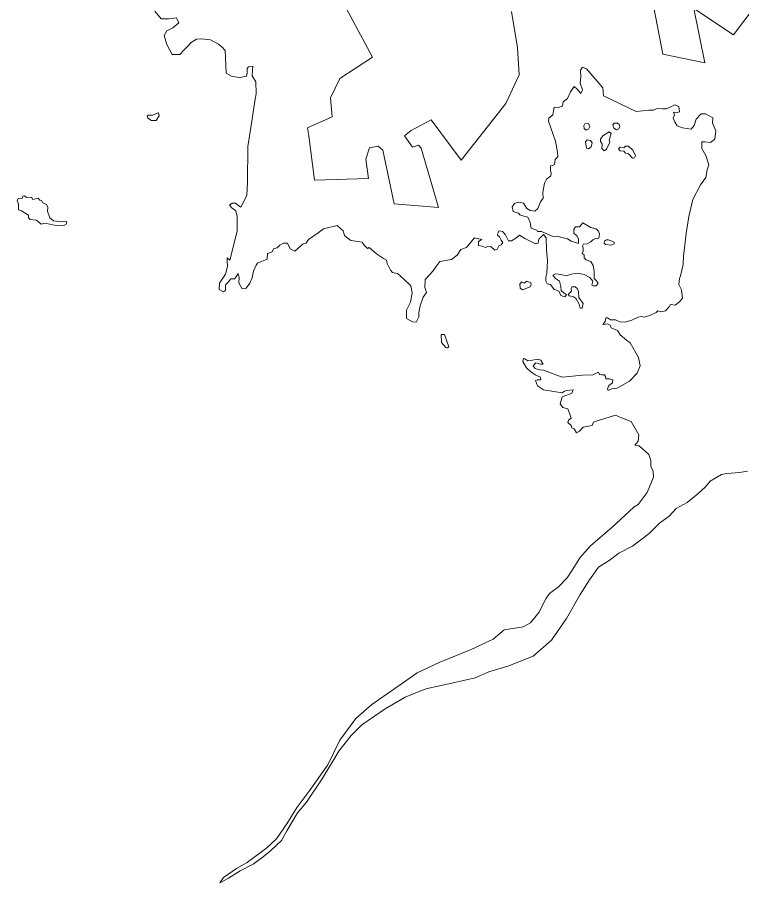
# Model space of a CAD drawing. Extents: x 369010 to 739155, y 6377141 to 6616555.
# Drawn here: x 429193 to 431509, y 6513471 to 6516238 of the extents above; entities that cross this region are included whole.
import ezdxf

# ---------------------------------------------------------------- set-up
doc = ezdxf.new("R2010")
doc.units = 0
doc.header["$LTSCALE"] = 40
doc.layers.add('1', color=7, linetype='Continuous', lineweight=13)

msp = doc.modelspace()

# ---------------------------------------------------------------- linework, layer by layer
at = {"layer": '1'}
for points in [[(430104.68, 6516527.3), (430328.78, 6516109.89), (430224.01, 6516041.87), (430194.06, 6515980.31), (430199.35, 6515919.4), (430120.07, 6515884.64), (430125.04, 6515858.66), (430143.25, 6515717.15), (430315.7, 6515722.62), (430306.6, 6515784.35), (430319.34, 6515820.59), (430346.32, 6515825.89), (430361.05, 6515813.31), (430397.29, 6515640.86), (430538.97, 6515629.93), (430484.51, 6515818.77), (430475.91, 6515829.03), (430456.05, 6515822.75), (430431.06, 6515858.16), (430451.74, 6515875.21), (430516.29, 6515909.63), (430611.62, 6515780.71), (430755.28, 6515961.77), (430797.32, 6516053.46), (430792.35, 6516140.02), (430772.49, 6516256.53)], [(430772.49, 6516256.53), (430792.35, 6516140.02), (430797.32, 6516053.46), (430755.28, 6515961.77), (430611.62, 6515780.71), (430516.29, 6515909.63), (430451.74, 6515875.21), (430431.06, 6515858.16), (430456.05, 6515822.75), (430475.91, 6515829.03), (430484.51, 6515818.77), (430538.97, 6515629.93), (430397.29, 6515640.86), (430361.05, 6515813.31), (430346.32, 6515825.89), (430319.34, 6515820.59), (430306.6, 6515784.35), (430315.7, 6515722.62), (430143.25, 6515717.15), (430125.04, 6515858.66), (430120.07, 6515884.64), (430199.35, 6515919.4), (430194.06, 6515980.31), (430224.01, 6516041.87), (430328.78, 6516109.89), (430104.68, 6516527.3)], [(431222.17, 6516303.37), (431256.92, 6516119.83), (431390.81, 6516092.52), (431356.06, 6516266.13), (431482.5, 6516181.72), (431551.85, 6516273.58)], [(431551.85, 6516273.58), (431482.5, 6516181.72), (431356.06, 6516266.13), (431390.81, 6516092.52), (431256.92, 6516119.83), (431222.17, 6516303.37)], [(429632.83, 6516257.52), (429652.69, 6516232.37), (429675.7, 6516232.37), (429701.85, 6516235.51), (429709.29, 6516219.79), (429690.43, 6516204.07), (429670.57, 6516194.63), (429662.13, 6516178.91), (429670.57, 6516150.61), (429688.28, 6516119.16), (429712.44, 6516119.16), (429726.01, 6516133.89), (429735.44, 6516143.33), (429749.02, 6516156.9), (429765.73, 6516167.32), (429781.45, 6516168.48), (429810.75, 6516165.34), (429835.9, 6516151.6), (429847.49, 6516142.17), (429856.92, 6516131.74), (429858.91, 6516084.57), (429860.07, 6516059.42), (429879.93, 6516048), (429903.93, 6516044.85), (429925.94, 6516048.99), (429928.09, 6516059.42), (429928.09, 6516074.15), (429932.23, 6516079.44), (429945.96, 6516081.43), (429944.81, 6516070.01), (429943.81, 6516049.98), (429955.4, 6516031.11), (429956.39, 6515992.39), (429953.25, 6515975.67), (429937.52, 6515870.91), (429930.24, 6515824.73), (429929.08, 6515709.38), (429927.1, 6515668.66), (429914.52, 6515644.5), (429907.07, 6515630.93), (429896.64, 6515638.21), (429890.36, 6515643.5), (429879.93, 6515643.5), (429871.49, 6515637.22), (429878.94, 6515628.77), (429891.51, 6515619.34), (429895.65, 6515600.47), (429895.65, 6515554.3), (429872.65, 6515461.12), (429864.21, 6515468.4), (429863.21, 6515458.97), (429865.2, 6515441.26), (429857.92, 6515416.1)], [(430878.41, 6515706.89), (430884.7, 6515720.46), (430898.27, 6515730.89), (430899.27, 6515738.34), (430897.28, 6515747.77), (430897.28, 6515762.34), (430903.57, 6515763.49), (430910.85, 6515766.64), (430913, 6515783.36), (430921.28, 6515791.63), (430920.29, 6515806.36), (430914, 6515841.94), (430890.99, 6515905.99), (430891.99, 6515915.43), (430904.56, 6515925.85), (430906.72, 6515938.43), (430909.86, 6515950.02), (430923.43, 6515948.86), (430936.01, 6515953.16), (430938, 6515967.73), (430951.73, 6515978.32), (430961.17, 6515999.17), (430973.58, 6516015.89), (430983.01, 6516007.61), (430994.6, 6515994.04), (430999.89, 6516005.46), (430992.45, 6516026.48), (430994.6, 6516047.33), (430993.61, 6516068.35), (430999.89, 6516077.79), (431012.47, 6516072.49), (431046.9, 6516033.76), (431064.77, 6516011.75), (431066.92, 6515986.59), (431171.52, 6515936.28), (431212.4, 6515940.58), (431227.13, 6515940.58), (431238.55, 6515945.71), (431255.43, 6515944.72), (431267.85, 6515944.72), (431282.58, 6515951.01), (431294.16, 6515957.3), (431307.73, 6515952), (431309.72, 6515935.29), (431300.45, 6515932.14), (431291.02, 6515934.3), (431294.16, 6515924.86), (431289.86, 6515915.43), (431295.15, 6515903.84), (431302.44, 6515890.27), (431320.14, 6515883.82), (431333.22, 6515882.16), (431347.62, 6515879.51), (431356.72, 6515891.26), (431363.34, 6515912.28), (431378.9, 6515929.16), (431393.3, 6515929.16), (431416.8, 6515916.09), (431415.47, 6515899.21), (431426.07, 6515874.22), (431423.42, 6515848.07), (431409.02, 6515837.64), (431390.65, 6515838.96), (431381.55, 6515838.96), (431381.55, 6515818.11), (431394.62, 6515795.77), (431403.72, 6515765.81), (431398.59, 6515750.09), (431394.62, 6515725.26), (431377.57, 6515701.6), (431352.75, 6515654.59), (431339.67, 6515600.97), (431331.23, 6515546.68), (431326.1, 6515499.52), (431323.45, 6515474.69), (431322.13, 6515447.22), (431313.03, 6515410.64), (431310.38, 6515402.86), (431307.73, 6515383.17), (431316.83, 6515366.12), (431319.48, 6515339.97), (431310.38, 6515328.22), (431295.98, 6515317.79), (431281.58, 6515319.12), (431277.61, 6515312.5), (431265.86, 6515299.42), (431251.46, 6515295.62), (431241.03, 6515299.42), (431235.9, 6515294.29), (431217.53, 6515285.02), (431198, 6515278.57), (431187.58, 6515281.22), (431178.31, 6515278.57), (431157.45, 6515269.47), (431136.6, 6515262.85), (431119.55, 6515264.17), (431105.15, 6515270.79), (431089.43, 6515270.79), (431080.33, 6515277.24), (431075.03, 6515277.24)], [(430815.03, 6515530.3), (430832.9, 6515521.86), (430849.62, 6515513.42), (430857.89, 6515515.57), (430859.05, 6515524.01), (430861.04, 6515530.3), (430864.18, 6515532.29), (430874.77, 6515542.88), (430884.21, 6515532.29), (430885.2, 6515494.55), (430888.34, 6515458.97), (430886.19, 6515419.25), (430883.05, 6515406.67), (430883.05, 6515394.09), (430887.35, 6515385.65), (430897.78, 6515383.5), (430909.2, 6515367.77), (430916.65, 6515365.79), (430924.92, 6515360.49), (430930.22, 6515347.91), (430943.79, 6515343.78), (430949.08, 6515350.07), (430940.64, 6515356.36), (430931.21, 6515364.63), (430930.22, 6515377.21), (430926.08, 6515394.09), (430913.5, 6515402.37), (430905.06, 6515412.96), (430913.5, 6515417.1), (430930.22, 6515414.94), (430949.08, 6515410.81), (430963.65, 6515416.1), (430983.67, 6515419.25), (431005.52, 6515414.94), (431023.4, 6515405.51), (431032.83, 6515394.09), (431029.68, 6515381.51), (431033.82, 6515379.36), (431043.26, 6515379.36), (431049.55, 6515387.8), (431043.26, 6515396.08), (431036.97, 6515402.37), (431036.97, 6515412.96), (431036.97, 6515426.53), (431033.82, 6515444.24), (431026.54, 6515456.98), (431011.81, 6515462.11), (431005.52, 6515468.4), (431005.52, 6515477.84), (430999.4, 6515481.97), (431002.54, 6515490.41), (431002.54, 6515500.84), (431000.39, 6515506.14), (431003.54, 6515512.43), (431014.96, 6515513.42), (431026.54, 6515519.71), (431032.83, 6515526), (431041.27, 6515530.3), (431051.7, 6515531.29), (431054.84, 6515543.87), (431050.7, 6515554.3), (431043.26, 6515561.75), (431026.54, 6515565.88), (431001.38, 6515580.61), (430989.96, 6515568.03), (430977.39, 6515568.03), (430972.09, 6515559.59), (430972.09, 6515547.02), (430981.52, 6515538.58), (430986.82, 6515529.14), (430986.82, 6515514.58), (430977.39, 6515517.72), (430963.65, 6515521.86), (430952.23, 6515529.14), (430929.22, 6515534.44), (430920.78, 6515537.58), (430907.21, 6515536.59), (430900.92, 6515538.58), (430868.48, 6515552.31), (430855.91, 6515552.31), (430853.75, 6515557.44), (430836.05, 6515563.73), (430832.9, 6515581.61), (430825.45, 6515598.32), (430812.87, 6515601.47), (430799.3, 6515605.77), (430795.17, 6515610.9), (430778.45, 6515617.19), (430775.31, 6515631.92), (430782.59, 6515642.35), (430795.17, 6515646.65), (430810.89, 6515643.5), (430822.31, 6515626.62), (430832.24, 6515619.84), (430847.96, 6515617.69), (430857.4, 6515626.13), (430865.84, 6515647.15), (430874.11, 6515659.72), (430873.12, 6515677.43), (430878.41, 6515706.89)], [(429857.92, 6515416.1), (429839.05, 6515387.8), (429838.06, 6515367.77), (429851.63, 6515359.5), (429857.92, 6515364.63), (429857.92, 6515382.5), (429867.35, 6515390.95), (429875.79, 6515401.37), (429887.21, 6515401.37), (429892.51, 6515407.66), (429898.8, 6515418.09), (429901.94, 6515405.51), (429900.78, 6515388.79), (429911.37, 6515369.93), (429923.95, 6515372.08), (429936.53, 6515387.8), (429943.81, 6515404.52), (429947.95, 6515426.53), (429956.39, 6515445.4), (429960.53, 6515451.69), (429991.97, 6515464.26), (429992.97, 6515481.97), (430007.7, 6515488.26), (430012.33, 6515497.2), (430023.92, 6515500.34), (430032.36, 6515508.78), (430043.78, 6515515.07), (430056.36, 6515515.07), (430064.8, 6515497.2), (430080.52, 6515489.92), (430106.67, 6515512.92), (430116.1, 6515515.07), (430123.39, 6515527.65), (430154.83, 6515548.67), (430171.55, 6515561.25), (430215.57, 6515571.68), (430234.44, 6515554.96), (430238.58, 6515540.23), (430245.86, 6515533.94), (430259.43, 6515524.51), (430295.18, 6515519.21), (430301.47, 6515508.78), (430312.89, 6515498.36), (430318.18, 6515501.5), (430341.19, 6515481.48), (430363.2, 6515466.91), (430373.63, 6515461.62), (430375.78, 6515450.03), (430386.21, 6515429.18), (430392.49, 6515421.73), (430408.22, 6515418.58), (430428.08, 6515401.87), (430451.08, 6515378.86), (430455.39, 6515356.85), (430450.09, 6515326.4), (430437.51, 6515301.24), (430437.51, 6515275.09), (430456.38, 6515263.51), (430467.96, 6515262.51), (430476.74, 6515279.73), (430476.74, 6515293.46), (430481.04, 6515315.48), (430490.47, 6515342.62), (430500.9, 6515357.35), (430495.6, 6515374.06), (430496.76, 6515399.22), (430511.33, 6515414.94), (430521.75, 6515426.53), (430531.19, 6515440.1), (430543.77, 6515456.98), (430581.5, 6515463.27), (430599.37, 6515476.84), (430610.79, 6515495.71), (430628.67, 6515502), (430631.81, 6515506.14), (430654.82, 6515532.29), (430677.82, 6515527.16), (430667.4, 6515520.87), (430667.4, 6515508.29), (430678.82, 6515506.14), (430689.41, 6515502), (430694.54, 6515503.98), (430707.12, 6515505.14), (430719.7, 6515493.56), (430726.98, 6515496.7), (430732.27, 6515507.13), (430739.56, 6515510.27), (430744.85, 6515517.72), (430739.56, 6515525), (430734.43, 6515535.43), (430728.14, 6515540.73), (430731.28, 6515554.3), (430734.43, 6515555.46), (430743.86, 6515552.31), (430753.29, 6515541.72), (430763.72, 6515522.85), (430773.15, 6515522.85), (430786.73, 6515531.29), (430798.31, 6515540.73), (430815.03, 6515530.3)], [(431075.03, 6515277.24), (431072.55, 6515265.49), (431064.61, 6515255.07), (431080.33, 6515257.71), (431088.11, 6515253.74), (431092.08, 6515244.64), (431111.77, 6515236.7), (431120.88, 6515222.3), (431140.41, 6515205.25), (431152.82, 6515196.81), (431178.97, 6515149.81), (431184.27, 6515123.66), (431175, 6515099.99), (431150.17, 6515073.84), (431111.11, 6515051.66), (431094.07, 6515050.34), (431082.32, 6515045.04), (431079.67, 6515050.34), (431083.64, 6515060.76), (431095.39, 6515068.71), (431096.71, 6515079.14), (431086.29, 6515081.78), (431074.37, 6515081.78), (431073.21, 6515089.56), (431070.56, 6515094.86), (431061.46, 6515094.86), (431054.84, 6515096.18), (431050.87, 6515102.64), (431032.66, 6515094.86), (430999.89, 6515093.53), (430946.44, 6515088.24), (430934.69, 6515086.91), (430875.77, 6515109.26), (430862.69, 6515110.58), (430848.29, 6515114.39), (430841.84, 6515123.66), (430850.94, 6515132.76), (430865.34, 6515128.79), (430874.44, 6515128.79), (430866.66, 6515141.86), (430857.56, 6515144.51), (430840.51, 6515141.86), (430824.79, 6515139.21), (430815.69, 6515145.83), (430811.72, 6515147.16), (430809.07, 6515136.73), (430820.98, 6515117.04), (430834.06, 6515105.29), (430848.29, 6515094.86), (430865.34, 6515086.91), (430866.66, 6515079.14), (430854.91, 6515079.14), (430849.62, 6515076.49), (430856.24, 6515059.44), (430875.77, 6515046.37), (430934.69, 6515037.26), (430942.46, 6515042.56), (430950.24, 6515045.04), (430969.94, 6515046.37), (430965.97, 6515035.94), (430950.24, 6515029.48), (430934.69, 6515024.19), (430928.07, 6515002.01), (430937.17, 6514990.26), (430952.89, 6514986.29), (430960.67, 6514965.27), (430963.32, 6514956.17), (430955.54, 6514949.71), (430952.89, 6514941.77), (430963.32, 6514932.66), (430965.97, 6514924.72), (430973.74, 6514922.24), (430980.36, 6514909.16), (430990.79, 6514914.29), (431002.54, 6514927.37), (431019.59, 6514930.02), (431031.34, 6514932.66), (431035.31, 6514943.09), (431039.12, 6514945.74), (431050.87, 6514948.39), (431105.82, 6514965.27), (431124.19, 6514957.49), (431155.47, 6514945.74), (431180.29, 6514902.54), (431177.65, 6514883.01), (431167.22, 6514869.94), (431177.65, 6514867.29), (431181.62, 6514867.29), (431211.74, 6514839.82), (431218.86, 6514820.78), (431218.86, 6514802.58), (431225.48, 6514785.53), (431226.63, 6514767.16), (431207.11, 6514718.83), (431178.31, 6514679.61), (431165.23, 6514672.99), (431149.68, 6514657.27), (431094.73, 6514607.62), (431025.38, 6514547.54), (430991.45, 6514509.47)], [(430991.45, 6514509.47), (430969.28, 6514472.89), (430950.91, 6514445.42), (430923.43, 6514416.62), (430894.8, 6514395.77), (430883.05, 6514378.72), (430860.71, 6514334.37), (430833.4, 6514301.6), (430809.73, 6514288.52), (430749.65, 6514279.42), (430714.4, 6514249.3), (430643.9, 6514216.53), (430541.94, 6514174.82), (430471.27, 6514142.05), (430424.27, 6514109.28), (430326.29, 6514041.26), (430275.32, 6513995.58), (430224.34, 6513926.24), (430185.12, 6513847.79), (430126.36, 6513764.04), (430087.14, 6513713.07), (430054.37, 6513659.44), (430021.77, 6513611.12), (429990.32, 6513582.32), (429927.59, 6513535.15), (429893.67, 6513516.94), (429851.79, 6513488.15), (429840.04, 6513471.1), (429867.52, 6513485.5), (429905.42, 6513509), (429947.29, 6513530.02), (429978.57, 6513553.52), (430003.39, 6513574.37), (430037.49, 6513605.82), (430054.37, 6513637.27), (430088.46, 6513694.69), (430117.1, 6513728.79), (430167.41, 6513802.6), (430221.03, 6513891.64), (430260.26, 6513941.3), (430294.19, 6513975.22), (430368.66, 6514026.36), (430432.71, 6514064.27), (430499.41, 6514090.42), (430581.83, 6514108.62), (430656.31, 6514125.67), (430700.66, 6514145.36), (430760.74, 6514163.57), (430841.84, 6514195.01), (430900.59, 6514245.99), (430948.92, 6514315.33), (430992.12, 6514392.46), (431022.24, 6514439.63), (431050.87, 6514480.18), (431084.96, 6514501.03), (431116.24, 6514524.53), (431159.44, 6514546.88), (431212.9, 6514587.42), (431245.67, 6514620.03), (431276.95, 6514642.37), (431299.29, 6514667.2), (431334.54, 6514686.73), (431368.47, 6514714.2), (431393.3, 6514736.54), (431407.7, 6514754.75), (431444.27, 6514775.77), (431461.32, 6514779.57), (431501.87, 6514782.22), (431528.02, 6514786.19)]]:
    msp.add_lwpolyline(points, dxfattribs=at)
for points in [[(429643.92, 6515931.81), (429624.72, 6515924.86), (429610.82, 6515925.19), (429607.34, 6515922.05), (429610.49, 6515915.1), (429621.58, 6515907.81), (429636.64, 6515908.15), (429646.4, 6515922.71)], [(431019.59, 6515898.22), (431007.34, 6515897.22), (431003.7, 6515890.93), (431005.19, 6515881.66), (431011.98, 6515876.87), (431019.42, 6515880.18), (431022.9, 6515887.95)], [(431111.44, 6515898.88), (431101.35, 6515899.04), (431097.05, 6515894.24), (431100.36, 6515882.99), (431108.46, 6515877.86), (431116.57, 6515881), (431119.72, 6515888.78), (431117.4, 6515895.07)], [(431084.8, 6515871.73), (431064.77, 6515858.66), (431057.66, 6515847.9), (431056.99, 6515840.29), (431062.95, 6515831.52), (431061.46, 6515817.78), (431068.91, 6515810.83), (431077.02, 6515816.13), (431087.11, 6515838.3), (431085.29, 6515844.26), (431091.25, 6515865.94)], [(431025.22, 6515843.76), (431015.12, 6515845.92), (431009.16, 6515839.96), (431012.31, 6515819.44), (431019.09, 6515817.45), (431027.53, 6515823.24), (431031.34, 6515836.48)], [(431146.53, 6515826.06), (431137.59, 6515826.06), (431131.8, 6515820.76), (431120.38, 6515822.58), (431115.58, 6515816.79), (431119.88, 6515810.99), (431131.8, 6515809.67), (431137.1, 6515802.88), (431147.19, 6515800.9), (431160.27, 6515787.49), (431166.56, 6515787.99), (431169.37, 6515795.11), (431160.76, 6515812.98)], [(429237.61, 6515662.21), (429222.38, 6515661.38), (429215.26, 6515666.68), (429210.63, 6515666.01), (429208.81, 6515658.9), (429195.74, 6515658.23), (429192.59, 6515650.46), (429196.4, 6515641.35), (429196.4, 6515621.82), (429206.16, 6515619.18), (429228.17, 6515604.94), (429228.17, 6515596.5), (429234.13, 6515591.37), (429253.5, 6515588.72), (429269.05, 6515575.81), (429282.13, 6515579.62), (429310.59, 6515573.17), (429341.05, 6515572.5), (429348.99, 6515575.81), (429350.81, 6515583.59), (429347.01, 6515586.24), (429336.58, 6515583.59), (429308.11, 6515587.4), (429297.02, 6515596.5), (429289.24, 6515617.35), (429290.57, 6515629.6), (429285.93, 6515638.7), (429274.35, 6515644.5), (429270.38, 6515652.28), (429264.58, 6515652.94), (429258.79, 6515659.56), (429242.41, 6515655.59)], [(431083.47, 6515526), (431076.52, 6515526.49), (431070.4, 6515522.02), (431069.57, 6515515.57), (431073.21, 6515511.6), (431091.75, 6515509.61), (431100.69, 6515513.25), (431101.51, 6515518.71)], [(430822.14, 6515393.76), (430813.87, 6515387.97), (430804.43, 6515391.44), (430799.3, 6515384.16), (430800.3, 6515371.25), (430807.58, 6515366.12), (430832.57, 6515376.38), (430836.21, 6515383.33), (430834.39, 6515388.63)], [(430979.37, 6515337.82), (430989.8, 6515320.28), (430992.45, 6515308.03), (430998.57, 6515308.19), (431001.71, 6515322.26), (430988.64, 6515342.12), (430987.48, 6515360.49), (430983.01, 6515370.42), (430976.72, 6515375.55), (430965.97, 6515376.22), (430963.48, 6515371.91), (430964.48, 6515362.48), (430954.05, 6515350.89), (430957.19, 6515347.42), (430971.92, 6515344.11)], [(430558.33, 6515223.62), (430548.4, 6515223.29), (430549.23, 6515198.46), (430563.29, 6515182.41), (430568.59, 6515180.42), (430572.56, 6515183.9)]]:
    msp.add_lwpolyline(points, close=True, dxfattribs=at)

doc.saveas('drawing.dxf')
